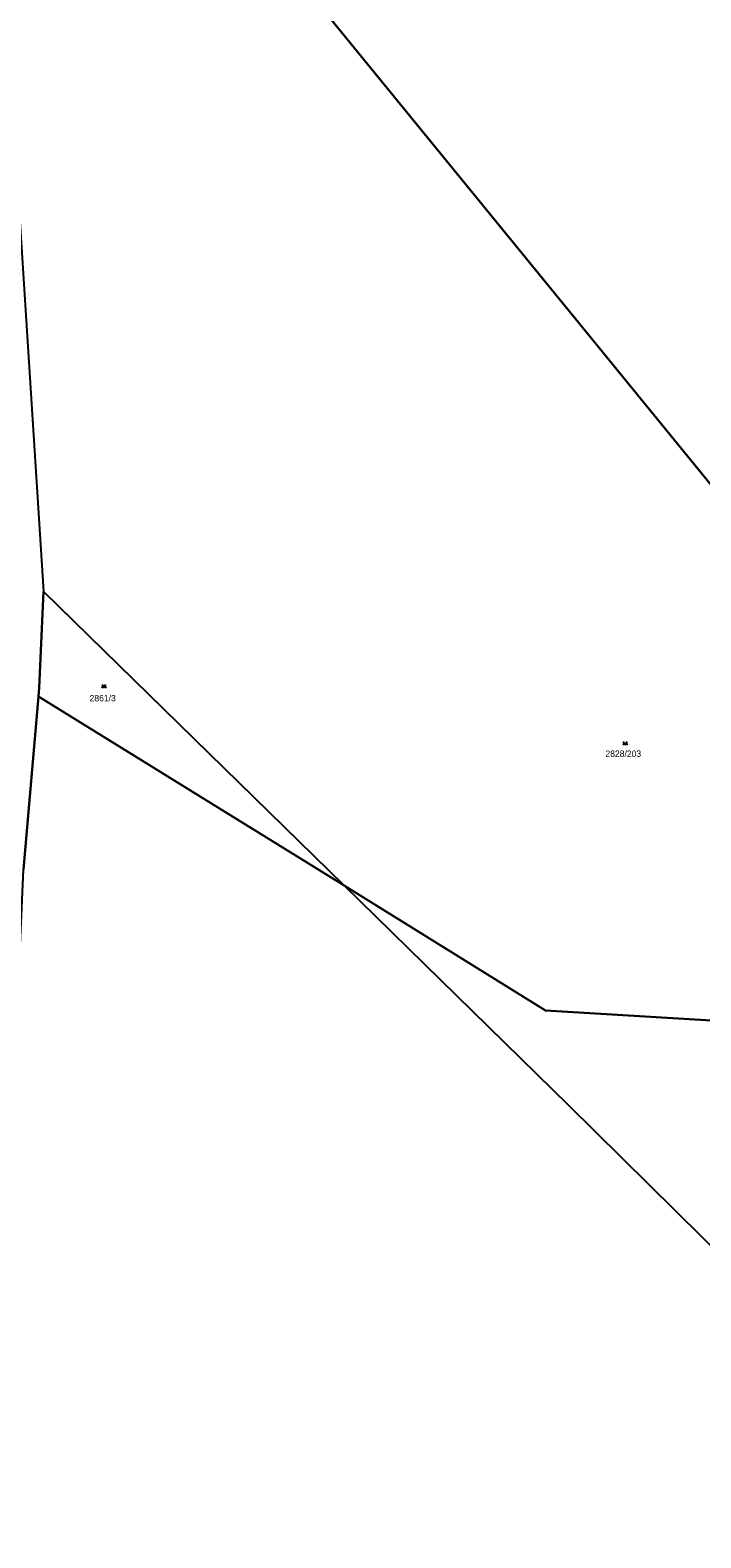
# Model space of a CAD drawing. Extents: x -596024 to -594475, y -1163820 to -1161957.
# Drawn here: x -594879.1 to -594701, y -1163562.3 to -1163161.8 of the extents above; entities that cross this region are included whole.
import ezdxf

# ---------------------------------------------------------------- set-up
doc = ezdxf.new("R2010")
doc.units = 0
for name, color, linetype in [('Level 1', 7, 'Continuous'), ('Level 4', 7, 'Continuous'), ('Level 5', 7, 'Continuous'), ('Level 60', 7, 'Continuous'), ('Vrstva 60', 7, 'Continuous')]:
    doc.layers.add(name, color=color, linetype=linetype)

msp = doc.modelspace()

# ---------------------------------------------------------------- linework, layer by layer
at = {"layer": 'Level 1'}
for points in [[(-594475.47, -1163555.67), (-594535.93, -1163481.57), (-594603.63, -1163398.6), (-594676.56, -1163309.2), (-594737.79, -1163234.16), (-594811.49, -1163143.83), (-594888.97, -1163048.87)], [(-594885.09, -1163144.69), (-594884.02, -1163178.01), (-594875.6, -1163310.94)], [(-594875.6, -1163310.94), (-594876.73, -1163336.46), (-594876.89, -1163338.79)], [(-594795.73, -1163389.03), (-594875.6, -1163310.94)], [(-594888.88, -1163747.67), (-594887.95, -1163674.37), (-594884.78, -1163604.15), (-594883.87, -1163531.43), (-594882.54, -1163456.78), (-594881.9, -1163408.92), (-594880.83, -1163384.76), (-594876.89, -1163338.79)], [(-594876.89, -1163338.79), (-594833.98, -1163365.35), (-594795.73, -1163389.03)], [(-594636.61, -1163545.57), (-594633.25, -1163518.34), (-594687.86, -1163425.44), (-594742.22, -1163422.15), (-594795.73, -1163389.03)], [(-594636.61, -1163545.57), (-594736.02, -1163447.41), (-594795.73, -1163389.03)]]:
    msp.add_lwpolyline(points, dxfattribs=at)
at = {"layer": 'Level 5'}
for points in [[(-594859.97, -1163335.64), (-594859.47, -1163336.39), (-594858.97, -1163335.64)], [(-594721.55, -1163350.78), (-594721.05, -1163351.53), (-594720.55, -1163350.78)]]:
    msp.add_lwpolyline(points, dxfattribs=at)
for centre in [(-594859.92, -1163336.34), (-594859.02, -1163336.34), (-594721.5, -1163351.48), (-594720.6, -1163351.48)]:
    msp.add_circle(centre, 0.05, dxfattribs=at)
at = {"layer": 'Level 60'}
msp.add_lwpolyline([(-594884.02, -1163178.01), (-594875.6, -1163310.94), (-594876.73, -1163336.46), (-594876.89, -1163338.79), (-594880.83, -1163384.76)], dxfattribs=at)
for points in [[(-594876.73, -1163336.46), (-594875.6, -1163310.94), (-594795.73, -1163389.03), (-594833.98, -1163365.35), (-594876.89, -1163338.79)], [(-594633.25, -1163518.34), (-594636.61, -1163545.57), (-594736.02, -1163447.41), (-594795.73, -1163389.03), (-594742.22, -1163422.15), (-594687.86, -1163425.44)]]:
    msp.add_lwpolyline(points, close=True, dxfattribs=at)
at = {"layer": 'Vrstva 60'}
for points in [[(-594475.47, -1163396.16), (-594493.49, -1163371.74), (-594696.92, -1163130.44), (-594911.92, -1162875.41), (-594891.2, -1162997.68), (-594888.97, -1163048.87), (-594811.49, -1163143.83), (-594737.79, -1163234.16), (-594676.56, -1163309.2), (-594603.63, -1163398.6), (-594535.93, -1163481.57), (-594475.47, -1163555.67)], [(-594475.47, -1163624.25), (-594475.47, -1163555.67), (-594535.93, -1163481.57), (-594603.63, -1163398.6), (-594676.56, -1163309.2), (-594737.79, -1163234.16), (-594811.49, -1163143.83), (-594888.97, -1163048.87), (-594887.86, -1163075.46), (-594885.09, -1163144.69), (-594884.02, -1163178.01), (-594875.6, -1163310.94), (-594795.73, -1163389.03), (-594742.22, -1163422.15), (-594687.86, -1163425.44), (-594633.25, -1163518.34), (-594636.61, -1163545.57), (-594548.15, -1163632.92), (-594498.99, -1163680.49)]]:
    msp.add_lwpolyline(points, close=True, dxfattribs=at)
msp.add_lwpolyline([(-594881.07, -1163754.37), (-594853.71, -1163759.18), (-594809.52, -1163766.35), (-594779.42, -1163772.07), (-594705.71, -1163784.41), (-594630.48, -1163797), (-594524.52, -1163814.91), (-594475.47, -1163820.23), (-594475.47, -1163703.99), (-594493.09, -1163686.2), (-594498.99, -1163680.49), (-594513.67, -1163715.59), (-594571.07, -1163783.1), (-594661.46, -1163746.33), (-594648.3, -1163639.97), (-594636.61, -1163545.57), (-594736.02, -1163447.41), (-594795.73, -1163389.03), (-594833.98, -1163365.35), (-594876.89, -1163338.79), (-594880.83, -1163384.76)], dxfattribs=at)

# ---------------------------------------------------------------- texts
at = {"layer": 'Level 4'}
for s, p in [('2861/3', (-594863.32, -1163340.08)), ('2828/203', (-594726.3, -1163354.83))]:
    msp.add_text(s, height=1.7, dxfattribs=at).set_placement(p)

doc.saveas('drawing.dxf')
